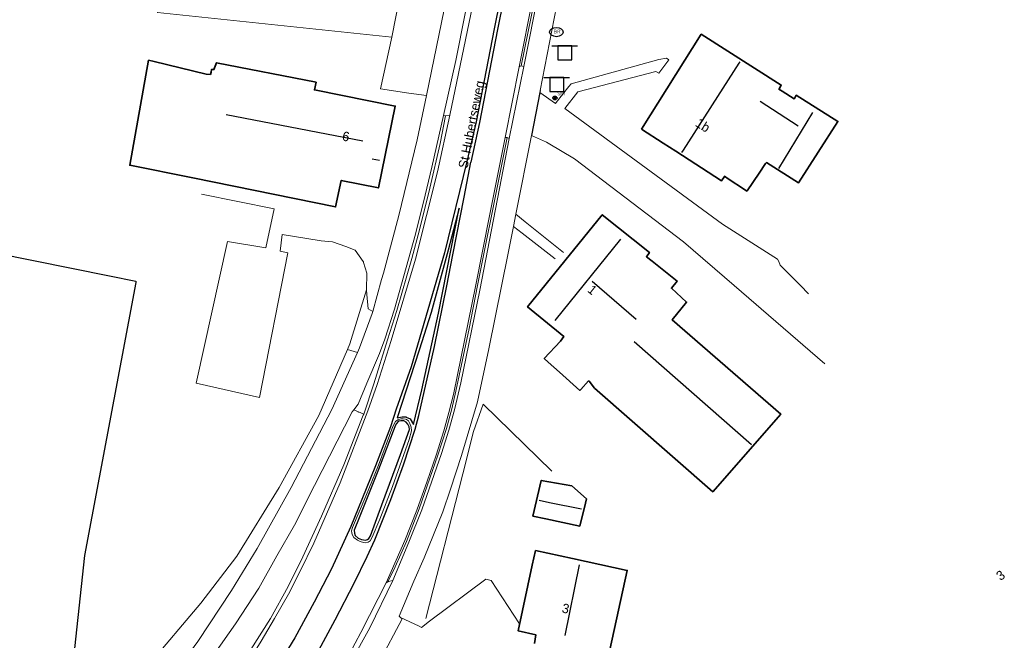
# Model space of a CAD drawing. Header units: metres. Extents: x 169249 to 194689, y 406250 to 412203.
# Tile 310 of 442: x 187775 to 187880, y 410861 to 410928. Entities that reach past the tile are written whole.
import ezdxf
from ezdxf.enums import TextEntityAlignment as Align

# ---------------------------------------------------------------- set-up
doc = ezdxf.new("R2010")
doc.units = ezdxf.units.M
doc.layers.get('0').update_dxf_attribs({"linetype": 'CONTINUOUS'})
for name, color, linetype, lineweight in [('BGT_NLCS_N264$0$B-WE-IE-TERREINAFSCHEIDING_KUNSTMATIG_HEKWERK-G', 252, 'BGT_NLCS_N264$0$IE-TERREINAFSCHEIDING-KUNSTMATIG', 18), ('BGT_NLCS_N264$0$B-WE-OG-TOPOGRAFIE_BEBOUWING-G', 252, 'CONTINUOUS', 35), ('BGT_NLCS_N264$0$B-WE-OG-TOPOGRAFIE_CULTUURSCHEIDING-G', 252, 'CONTINUOUS', 18), ('BGT_NLCS_N264$0$B-WE-OG-TOPOGRAFIE_TERREIN_GROEN-GV', 252, 'CONTINUOUS', 18), ('BGT_NLCS_N264$0$B-WE-OG-TOPOGRAFIE_TERREIN_GROEN_BOS-GV', 252, 'CONTINUOUS', 18), ('BGT_NLCS_N264$0$B-WE-OG-TOPOGRAFIE_TERREIN_ONBEGROEID-GV', 252, 'CONTINUOUS', 18), ('BGT_NLCS_N264$0$B-WE-OG-TOPOGRAFIE_WEG_BERM-GV', 252, 'CONTINUOUS', 18), ('BGT_NLCS_N264$0$B-WE-OG-TOPOGRAFIE_WEG_RIJWEG-GV', 252, 'CONTINUOUS', 18), ('BGT_NLCS_N264$0$B-WE-OG-TOPOGRAFIE_WEG_RIJWIELPAD-GV', 252, 'CONTINUOUS', 18), ('BGT_NLCS_N264$0$B-WE-OG-TOPOGRAFIE_WEG_VERHARD-G', 252, 'CONTINUOUS', 18), ('BGT_NLCS_N264$0$B-WE-VW-VERKEERSTEKEN_BORD-S', 252, 'CONTINUOUS', 25), ('X-XX-AL-REFERENTIE-G', 7, 'CONTINUOUS', 18)]:
    doc.layers.add(name, color=color, linetype=linetype, lineweight=lineweight)
for name, color, linetype in [('BGT_NLCS_N264$0$B-WE-IE-TERREINAFSCHEIDING_KUNSTMATIG_HEKWERK_RASTER-G', 252, 'CONTINUOUS'), ('BGT_NLCS_N264$0$B-WE-KG-KADASTRAAL_NOK-G', 252, 'CONTINUOUS'), ('BGT_NLCS_N264$0$B-WE-KL-WATER_BRANDLEIDING_PUT-S', 252, 'CONTINUOUS'), ('BGT_NLCS_N264$0$B-WE-OG-TOPOGRAFIE_WEG_INRIT-GV', 252, 'CONTINUOUS'), ('BGT_NLCS_N264$0$B-WE-OG-TOPOGRAFIE_WEG_VERKEERSEILAND-GV', 252, 'CONTINUOUS'), ('BGT_NLCS_N264$0$B-WE-VW-MARKERING-G', 252, 'CONTINUOUS'), ('BGT_NLCS_N264$0$Label_Nummeraanduidingreeks', 252, 'CONTINUOUS'), ('BGT_NLCS_N264$0$Label_Openbareruimte', 252, 'CONTINUOUS')]:
    doc.layers.add(name, color=color, linetype=linetype)
doc.styles.add('BGT_NLCS_N264$0$NLCS-ISO', font='NLCS-ISO.ttf')
doc.styles.add('BGT_NLCS_N264$0$STANDARD', font='txt')
doc.linetypes.add('BGT_NLCS_N264$0$IE-TERREINAFSCHEIDING-KUNSTMATIG', pattern='A,4,[82,NLCS.SHX,S=0.75,R=90,X=0,Y=0],4,-2', length=10)

# ---------------------------------------------------------------- blocks, each defined once
blk = doc.blocks.new('BGT_NLCS_N264$0$SIE-WEG_STRAATNAAMBORD_PAAL-SO')
blk.add_line((-0.3, 0), (0.3, 0))
for radius in [0.2, 0.0745]:
    blk.add_circle((0, 0), radius)
at = {"style": 'BGT_NLCS_N264$0$NLCS-ISO'}
blk.add_attdef('STRAATNAAMBORD', (0.28, 0.29), '', height=0.35, dxfattribs=at)
blk = doc.blocks.new('BGT_NLCS_N264$0$SVW-VERKEERSTEKEN_BORD_ANWB-SO')
blk.add_line((-1.375, 0), (1.375, 0))
at = {"flags": 128}
blk.add_lwpolyline([(-0.75, 0), (-0.75, -1.5), (0.75, -1.5), (0.75, 0)], close=True, dxfattribs=at)
blk = doc.blocks.new('BGT_NLCS_N264$0$SIE-WEG_STRAATPOT_BRANDKRAAN-SO')
blk.add_ellipse((0, 0), major_axis=(-0.729, 0), ratio=0.685994)
at = {"style": 'BGT_NLCS_N264$0$NLCS-ISO'}
blk.add_text('BR', height=0.4, dxfattribs=at).set_placement((-0.3, -0.15))
blk = doc.blocks.new('BGT_NLCS_N264')
at = {"layer": 'BGT_NLCS_N264$0$B-WE-IE-TERREINAFSCHEIDING_KUNSTMATIG_HEKWERK-G'}
blk.add_line((187824.28, 410886.71, 11.79), (187831.6, 410879.53, 11.73), dxfattribs=at)
blk.add_polyline3d([(187818.17, 410863.8, 11.66), (187822.11, 410879.26, 11.76), (187823.26, 410883.77, 11.79), (187824.28, 410886.71, 11.79)], dxfattribs=at)
at = {"layer": 'BGT_NLCS_N264$0$B-WE-IE-TERREINAFSCHEIDING_KUNSTMATIG_HEKWERK_RASTER-G'}
blk.add_polyline3d([(187759.97, 410905.31, 11.01), (187784.38, 410900.41, 11.17), (187787.19, 410899.85, 11.18), (187787.16, 410899.69, 11.18), (187781.71, 410870.53, 10.93), (187779.92, 410853.96, 11.05), (187779.42, 410852.55, 11.06), (187779.26, 410852.09, 11.06), (187778.43, 410850.73, 11.07), (187777.11, 410849.46, 11.04), (187767.27, 410839.99, 10.79), (187751.17, 410827.98, 10.87), (187743.54, 410822.96, 10.87), (187738.65, 410820.34, 10.88), (187725.24, 410814.55, 10.99), (187718.6, 410812.27, 11.06), (187713.07, 410812.8, 10.94), (187714.48, 410828.8, 10.62), (187718.38, 410856.96, 10.67), (187704.67, 410857.95, 10.93), (187702.85, 410858.08, 10.96), (187702.87, 410858.21, 10.96), (187705.94, 410878, 11.2)], dxfattribs=at)
at = {"layer": 'BGT_NLCS_N264$0$B-WE-KG-KADASTRAAL_NOK-G'}
for p, q in [((187853.88, 410919.07, 16.33), (187857.93, 410916.45, 16.32)), ((187811.41, 410914.79, 19.13), (187796.82, 410917.62, 19.1)), ((187859.47, 410917.88, 16.92), (187855.84, 410911.87, 16.77)), ((187813.2, 410912.73, 17.71), (187812.42, 410912.88, 17.71)), ((187831.97, 410895.65, 19.26), (187838.99, 410904.33, 19.32)), ((187835.93, 410899.84, 19.17), (187840.62, 410895.78, 19.21)), ((187840.42, 410893.4, 16.42), (187852.94, 410882.4, 16.35)), ((187833.05, 410861.97, 21.37), (187834.59, 410869.53, 21.41))]:
    blk.add_line(p, q, dxfattribs=at)
for points in [[(187851.69, 410923.29, 20.03), (187851.59, 410923.13, 20.03), (187845.63, 410913.83, 19.98), (187845.48, 410913.6, 19.98)], [(187834.77, 410875.48, 14.43), (187831.37, 410876.16, 14.42), (187830.27, 410876.39, 14.41)]]:
    blk.add_polyline3d(points, dxfattribs=at)
at = {"layer": 'BGT_NLCS_N264$0$B-WE-OG-TOPOGRAFIE_BEBOUWING-G'}
for points in [[(187841.18, 410916.07, 14.96), (187847.57, 410926.24, 15.05), (187856.13, 410920.79, 15.14), (187855.9, 410920.4, 15.11), (187855.88, 410920.36, 15.11), (187856.23, 410920.16, 14.24), (187857.51, 410919.34, 14.27), (187857.57, 410919.44, 14.27), (187857.73, 410919.71, 14.27), (187862.18, 410916.92, 14.29), (187857.96, 410910.34, 14.24), (187857.95, 410910.35, 14.24), (187854.54, 410912.51, 14.37), (187854.46, 410912.4, 14.37), (187853.75, 410911.37, 14.38), (187852.47, 410909.51, 14.38), (187852.44, 410909.47, 14.38), (187852.2, 410909.63, 14.45)], [(187806.45, 410921.1, 14.71), (187795.79, 410923.18, 14.44), (187795.52, 410922.45, 15.38), (187795.27, 410922.47, 15.4), (187795.21, 410922.19, 15.4), (187795.15, 410921.93, 15.4), (187794.7, 410921.95, 15.34), (187789.13, 410923.32, 13.93), (187788.53, 410923.46, 13.78), (187786.52, 410912.23, 13.57), (187793.28, 410910.87, 13.74), (187808.52, 410907.78, 13.8), (187809.12, 410910.61, 15.2), (187813.09, 410909.8, 15.28), (187814.89, 410918.56, 15.36), (187806.25, 410920.29, 15.25), (187806.45, 410921.1, 14.71)], [(187852.2, 410909.63, 14.45), (187850.47, 410910.77, 14.94), (187850.06, 410911.05, 15.06), (187850.05, 410911.04, 15.06), (187849.75, 410910.58, 15.05), (187844.85, 410913.72, 15), (187843.51, 410914.58, 14.99), (187841.18, 410916.07, 14.96)], [(187835.55, 410889.19, 14.19), (187834.71, 410888.27, 14.18), (187834.6, 410888.16, 14.18), (187832.43, 410890.12, 14.06), (187831.23, 410891.2, 13.99), (187830.81, 410891.58, 13.97), (187832.55, 410893.41, 14.11), (187832.89, 410893.94, 17.76), (187829.02, 410897.09, 16.32), (187837.01, 410906.94, 16.19), (187842.05, 410902.92, 16.22), (187841.72, 410902.45, 16.07), (187842.35, 410901.96, 14.53), (187844.99, 410899.85, 14.5), (187844.4, 410899.09, 14.36), (187844.39, 410899.08, 14.36), (187846.02, 410897.61, 14.39), (187846.01, 410897.59, 14.39), (187844.48, 410895.7, 14.36), (187856.07, 410885.64, 14.23), (187848.81, 410877.33, 13.39), (187836.19, 410888.4, 13.39), (187835.59, 410889.14, 14.15), (187835.55, 410889.19, 14.19)], [(187834.62, 410873.64, 13.7), (187830.98, 410874.43, 13.57), (187829.59, 410874.73, 13.52), (187830.48, 410878.55, 13.48), (187833.74, 410877.96, 13.41), (187835.32, 410876.56, 13.69), (187835.21, 410876.12, 13.69), (187834.62, 410873.64, 13.7)], [(187829.76, 410861.1, 14.46), (187829.91, 410862.03, 18.57), (187828.01, 410862.48, 17.17), (187829.53, 410869.48, 17.18), (187829.88, 410871.04, 17.18), (187833.84, 410870.18, 17.27), (187839.67, 410868.92, 17.41), (187837.8, 410860.43, 17.34)]]:
    blk.add_polyline3d(points, dxfattribs=at)
at = {"layer": 'BGT_NLCS_N264$0$B-WE-OG-TOPOGRAFIE_CULTUURSCHEIDING-G'}
for points in [[(187809.78, 410892.55, 11.05), (187810.03, 410893.13, 11.05), (187811.82, 410898.92, 11.22)], [(187788.47, 410858.74, 11.08), (187794.13, 410865.42, 11.06), (187797.97, 410870.43, 11.07), (187802.49, 410877.79, 11.05), (187806.72, 410885.49, 11.04), (187809.78, 410892.55, 11.05)]]:
    blk.add_polyline3d(points, dxfattribs=at)
at = {"layer": 'BGT_NLCS_N264$0$B-WE-OG-TOPOGRAFIE_TERREIN_GROEN-GV'}
for p, q in [((187829.45, 410915.4, 11.65), (187827.78, 410907, 11.72)), ((187827.78, 410907, 11.72), (187827.53, 410905.69, 11.73)), ((187815.46, 410863.9, 11.8), (187815.64, 410863.76, 11.81))]:
    blk.add_line(p, q, dxfattribs=at)
for points in [[(187833.68, 410937.13, 11.7), (187832.86, 410933.07, 11.69), (187830.37, 410920.21, 11.68)], [(187827.53, 410905.69, 11.73), (187826.96, 410902.82, 11.75), (187824.89, 410892.61, 11.75), (187823.66, 410886.96, 11.77), (187821.98, 410881.22, 11.77), (187820.8, 410877.62, 11.78), (187819.98, 410875.19, 11.78), (187817.98, 410870.26, 11.78), (187816.88, 410867.77, 11.78), (187815.29, 410864.05, 11.8), (187815.46, 410863.9, 11.8)]]:
    blk.add_polyline3d(points, dxfattribs=at)
at = {"layer": 'BGT_NLCS_N264$0$B-WE-OG-TOPOGRAFIE_TERREIN_GROEN_BOS-GV'}
blk.add_line((187810.84, 410892.22, 11.43), (187809.78, 410892.55, 6.33), dxfattribs=at)
blk.add_polyline3d([(187790.73, 410857.14, 11.3), (187793.79, 410861.34, 11.3), (187797.38, 410866.76, 11.31), (187800.15, 410871.25, 11.32), (187803.77, 410877.78, 11.29), (187808.11, 410886.12, 11.34), (187810.84, 410892.22, 11.43)], dxfattribs=at)
at = {"layer": 'BGT_NLCS_N264$0$B-WE-OG-TOPOGRAFIE_TERREIN_ONBEGROEID-GV'}
blk.add_line((187818.23, 410919.68, 11.52), (187820.67, 410931.68, 11.58), dxfattribs=at)
for points in [[(187812.48, 410896.59, 11.44), (187813.43, 410900.01, 11.45), (187813.64, 410900.68, 11.45), (187815.27, 410906.86, 11.5), (187817.23, 410914.95, 11.52), (187818.23, 410919.68, 11.52)], [(187810.84, 410892.22, 11.43), (187811.06, 410892.7, 11.44), (187812.43, 410896.39, 11.44), (187812.48, 410896.59, 11.44)]]:
    blk.add_polyline3d(points, dxfattribs=at)
at = {"layer": 'BGT_NLCS_N264$0$B-WE-OG-TOPOGRAFIE_WEG_BERM-GV'}
blk.add_line((187810.92, 410885.79, 11.6), (187810.95, 410885.89, 11.29), dxfattribs=at)
blk.add_polyline3d([(187795, 410853.75, 11.42), (187794.95, 410853.91, 11.47), (187795.11, 410853.76, 11.47), (187797.11, 410856.75, 11.46), (187801.58, 410863.8, 11.46), (187803.44, 410867.19, 11.44), (187805.01, 410870.38, 11.44), (187807.02, 410874.71, 11.43), (187809.38, 410880.21, 11.42), (187811.47, 410885.51, 11.43), (187811.52, 410885.64, 11.29)], dxfattribs=at)
at = {"layer": 'BGT_NLCS_N264$0$B-WE-OG-TOPOGRAFIE_WEG_INRIT-GV'}
for p, q in [((187830.33, 410920.01, 11.68), (187829.45, 410915.4, 11.65)), ((187830.37, 410920.21, 11.68), (187830.33, 410920.01, 11.68))]:
    blk.add_line(p, q, dxfattribs=at)
at = {"layer": 'BGT_NLCS_N264$0$B-WE-OG-TOPOGRAFIE_WEG_RIJWEG-GV'}
for p, q in [((187828.12, 410922.74, 11.54), (187831.27, 410938.73, 11.6)), ((187823.91, 410932.99, 11.51), (187820.72, 410917.6, 11.41)), ((187826.62, 410915.21, 11.51), (187828.12, 410922.74, 11.54))]:
    blk.add_line(p, q, dxfattribs=at)
for points in [[(187820.72, 410917.6, 11.41), (187819.41, 410911.52, 11.39), (187817.05, 410902.2, 11.39), (187814.45, 410893.5, 11.38), (187812.96, 410888.78, 11.38), (187811.96, 410885.97, 11.35), (187809.01, 410878.28, 11.35), (187806.2, 410871.83, 11.38), (187804.73, 410868.84, 11.38), (187803.47, 410866.4, 11.38), (187801.98, 410863.79, 11.38), (187800.56, 410861.35, 11.38), (187798.92, 410858.71, 11.39), (187795.93, 410854.28, 11.43), (187795.38, 410853.46, 11.44)], [(187813.92, 410867.61, 11.67), (187815.9, 410872.11, 11.65), (187817.19, 410875.38, 11.64), (187818.31, 410878.46, 11.63), (187819.27, 410881.25, 11.62), (187820.09, 410883.84, 11.62), (187820.62, 410885.8, 11.61), (187821.1, 410887.71, 11.56), (187823.49, 410899.46, 11.52), (187824.95, 410906.81, 11.53), (187826.62, 410915.21, 11.51)], [(187815.98, 410885.08, 11.56), (187816.08, 410885.07, 11.56), (187816.3, 410884.9, 11.58), (187816.46, 410884.61, 11.58), (187816.59, 410884.23, 11.6), (187816.63, 410883.84, 11.6), (187816.39, 410882.92, 11.58), (187814.58, 410877.9, 11.56), (187813.26, 410874.41, 11.6), (187812.44, 410872.47, 11.58), (187812.22, 410872.08, 11.6), (187812.01, 410871.96, 11.6), (187811.66, 410871.88, 11.57), (187811.25, 410871.97, 11.57), (187810.99, 410872.07, 11.54), (187810.84, 410872.14, 11.52), (187810.46, 410872.44, 11.51), (187810.28, 410872.75, 11.5), (187810.24, 410872.93, 11.5), (187810.21, 410873.16, 11.5), (187810.32, 410873.51, 11.52), (187811.76, 410876.86, 11.47), (187813.09, 410880.16, 11.51), (187814.63, 410884.32, 11.5), (187814.92, 410884.83, 11.54), (187815.18, 410885.02, 11.54), (187815.48, 410885.14, 11.54), (187815.74, 410885.12, 11.55), (187815.98, 410885.08, 11.56)], [(187809.38, 410858.87, 11.65), (187811.22, 410862.29, 11.66), (187813.08, 410865.92, 11.67), (187813.92, 410867.61, 11.67)]]:
    blk.add_polyline3d(points, dxfattribs=at)
at = {"layer": 'BGT_NLCS_N264$0$B-WE-OG-TOPOGRAFIE_WEG_RIJWIELPAD-GV'}
for p, q in [((187828.63, 410922.77, 11.65), (187827.06, 410915.09, 11.63)), ((187828.35, 410922.85, 11.65), (187828.12, 410922.74, 11.54)), ((187828.63, 410922.77, 11.65), (187828.35, 410922.85, 11.65)), ((187820.06, 410917.54, 11.49), (187820.26, 410917.52, 11.48)), ((187820.26, 410917.52, 11.48), (187820.72, 410917.6, 11.41)), ((187826.86, 410915.18, 11.6), (187826.62, 410915.21, 11.51)), ((187826.86, 410915.18, 11.6), (187827.06, 410915.09, 11.63)), ((187810.47, 410886.1, 11.29), (187810.95, 410885.89, 11.29)), ((187810.95, 410885.89, 11.29), (187811.52, 410885.64, 11.29)), ((187814.11, 410867.69, 11.73), (187813.92, 410867.61, 11.67)), ((187812.93, 410858.68, 11.71), (187815.64, 410863.76, 11.81))]:
    blk.add_line(p, q, dxfattribs=at)
for points in [[(187828.35, 410922.85, 11.65), (187832.96, 410945.58, 11.76), (187833.25, 410947.01, 11.77)], [(187833.11, 410945.55, 11.75), (187830.25, 410931.05, 11.63), (187828.63, 410922.77, 11.65)], [(187820.06, 410917.54, 11.49), (187821.35, 410923.44, 11.5), (187823.31, 410933.34, 11.57)], [(187810.47, 410886.1, 11.29), (187810.91, 410886.68, 11.47), (187811.87, 410888.95, 11.46), (187813.2, 410892.11, 11.49), (187813.78, 410893.64, 11.47), (187814.8, 410896.83, 11.47), (187817.05, 410904.86, 11.49), (187818.1, 410909.04, 11.51), (187818.81, 410912.03, 11.51), (187820.06, 410917.54, 11.49)], [(187811.52, 410885.64, 11.29), (187812.6, 410888.86, 11.43), (187814.06, 410893.57, 11.46), (187815.06, 410896.7, 11.47), (187816.66, 410902.28, 11.47), (187817.47, 410905.32, 11.48), (187818.58, 410909.77, 11.48), (187819.69, 410914.57, 11.49), (187820.26, 410917.52, 11.48)], [(187814.11, 410867.69, 11.73), (187814.89, 410869.29, 11.8), (187816.1, 410872.02, 11.78), (187817.45, 410875.52, 11.77), (187819.45, 410881.24, 11.72), (187820.35, 410884.08, 11.7), (187820.95, 410886.21, 11.7), (187821.37, 410888.09, 11.66), (187822.79, 410894.79, 11.66), (187823.68, 410899.39, 11.65), (187826.15, 410911.65, 11.6), (187826.86, 410915.18, 11.6)], [(187827.06, 410915.09, 11.63), (187823.93, 410898.87, 11.7), (187821.88, 410888.98, 11.69), (187821.22, 410886.1, 11.69), (187820.62, 410883.9, 11.72), (187819.82, 410881.43, 11.74), (187817.74, 410875.41, 11.76), (187816.34, 410871.94, 11.78), (187814.62, 410867.83, 11.79)], [(187792.58, 410855.78, 11.38), (187797.81, 410863.23, 11.36), (187800.31, 410867.03, 11.35), (187802.24, 410870.48, 11.32), (187804.13, 410873.75, 11.3), (187806.25, 410878.01, 11.35), (187810.29, 410885.87, 11.45), (187810.47, 410886.1, 11.29)], [(187814.62, 410867.83, 11.79), (187812.18, 410862.8, 11.77), (187810.19, 410859.18, 11.82), (187809.94, 410858.73, 11.78)], [(187814.62, 410867.83, 11.79), (187814.31, 410867.77, 11.79), (187814.11, 410867.69, 11.73)]]:
    blk.add_polyline3d(points, dxfattribs=at)
at = {"layer": 'BGT_NLCS_N264$0$B-WE-OG-TOPOGRAFIE_WEG_VERHARD-G'}
for p, q in [((187814.51, 410925.91, 11.39), (187815.8, 410932.46, 11.28)), ((187811.82, 410898.92, 11.22), (187811.87, 410898.4, 11.25)), ((187815.46, 410863.9, 11.8), (187815.46, 410863.91, 11.8))]:
    blk.add_line(p, q, dxfattribs=at)
for points in [[(187814.51, 410925.91, 11.39), (187789.5, 410928.56, 11.35), (187789.93, 410931.91, 11.35), (187789.95, 410932.06, 11.35)], [(187818.23, 410919.68, 11.52), (187816.33, 410919.95, 11.52), (187813.31, 410920.38, 11.53), (187814.51, 410925.91, 11.39)], [(187830.33, 410920.01, 11.68), (187832.02, 410918.83, 11.75), (187832.09, 410918.92, 11.75), (187833.42, 410920.65, 11.75), (187833.69, 410920.92, 11.76), (187843.05, 410923.52, 11.76), (187843.87, 410923.69, 11.76), (187844.12, 410923.49, 11.75), (187843.05, 410922.06, 11.72), (187842.72, 410922.24, 11.72), (187834.38, 410920.09, 11.76), (187833.01, 410918.3, 11.69), (187849.84, 410905.94, 11.52), (187855.74, 410902.2, 11.5), (187855.87, 410901.95, 11.5), (187856.02, 410901.55, 11.5), (187858.18, 410899.38, 11.55), (187859.05, 410898.5, 11.57)], [(187829.45, 410915.4, 11.65), (187831.05, 410914.7, 11.68), (187831.22, 410914.6, 11.68), (187834.03, 410912.92, 11.7), (187845.7, 410904.05, 11.56), (187851.11, 410899.39, 11.51), (187860.77, 410891.01, 11.46)], [(187794.18, 410909.13, 11.16), (187801.95, 410907.56, 11.43), (187801.07, 410903.41, 11.42), (187796.96, 410904.08, 11.35), (187793.62, 410888.93, 11.35), (187800.37, 410887.42, 11.36), (187803.43, 410902.87, 11.41), (187802.6, 410903.06, 11.41), (187802.82, 410904.82, 11.4), (187806.97, 410904.16, 11.44), (187808.18, 410904.05, 11.44), (187809.61, 410903.54, 11.38)], [(187832.88, 410902.89, 11.84), (187828.78, 410906.19, 11.75), (187827.78, 410907, 11.72)], [(187827.53, 410905.69, 11.73), (187828.44, 410904.98, 11.75), (187831.98, 410902.22, 11.84)], [(187809.61, 410903.54, 11.38), (187810.61, 410903.17, 11.33), (187811.47, 410901.94, 11.31), (187811.48, 410901.94, 11.3), (187811.5, 410901.85, 11.3)], [(187811.5, 410901.85, 11.3), (187811.86, 410900.69, 11.28), (187811.82, 410898.92, 11.22)], [(187811.87, 410898.4, 11.25), (187812.01, 410896.88, 11.33), (187812.48, 410896.59, 11.44)], [(187828.17, 410863.21, 11.75), (187825.15, 410867.83, 11.7), (187824.55, 410867.98, 11.71), (187818.56, 410863.5, 11.76), (187817.69, 410862.84, 11.77), (187817.46, 410862.96, 11.77), (187815.46, 410863.9, 11.8)]]:
    blk.add_polyline3d(points, dxfattribs=at)
at = {"layer": 'BGT_NLCS_N264$0$B-WE-OG-TOPOGRAFIE_WEG_VERKEERSEILAND-GV'}
blk.add_polyline3d([(187812.08, 410872.33, 11.73), (187812.23, 410872.61, 11.73), (187813.47, 410875.92, 11.76), (187815.45, 410881.33, 11.69), (187816.42, 410883.97, 11.72), (187816.37, 410884.26, 11.72), (187816.22, 410884.56, 11.69), (187816.07, 410884.76, 11.67), (187815.8, 410884.9, 11.66), (187815.49, 410884.91, 11.66), (187815.24, 410884.86, 11.65), (187814.99, 410884.6, 11.66), (187814.84, 410884.28, 11.66), (187813.11, 410879.72, 11.64), (187811.04, 410874.55, 11.68), (187810.5, 410873.22, 11.7), (187810.54, 410872.9, 11.71), (187810.62, 410872.65, 11.71), (187810.91, 410872.36, 11.71), (187811.27, 410872.23, 11.72), (187811.72, 410872.17, 11.72), (187811.92, 410872.22, 11.72), (187812.08, 410872.33, 11.73)], dxfattribs=at)
at = {"layer": 'BGT_NLCS_N264$0$B-WE-VW-MARKERING-G', "linetype": 'Continuous'}
for points in [[(187857.04, 411098.92, 11.4), (187855.19, 411087.62, 11.43), (187853.87, 411079.53, 11.45), (187852.54, 411071.37, 11.51), (187851.27, 411063.52, 11.57), (187849.61, 411053.54, 11.66), (187847.93, 411043.44, 11.77), (187846.57, 411035.44, 11.95), (187846.26, 411033.66, 11.97), (187844.4, 411023.27, 12.13), (187842.86, 411015.1, 12.26), (187841.3, 411007.18, 12.36), (187839.73, 410999.08, 12.42), (187838.08, 410990.97, 12.34), (187835.38, 410977.09, 12.1), (187833.48, 410967.21, 11.99), (187831.07, 410955.1, 11.72), (187829.55, 410946.92, 11.65), (187829.42, 410946.27, 11.64), (187827.91, 410938.98, 11.48), (187825.46, 410926.81, 11.5), (187823.52, 410916.87, 11.45), (187822.54, 410912.62, 11.47)], [(187857.4, 411098.85, 11.4), (187855.55, 411087.55, 11.43), (187854.23, 411079.46, 11.45), (187852.9, 411071.3, 11.51), (187851.62, 411063.45, 11.57), (187849.97, 411053.47, 11.66), (187848.29, 411043.38, 11.77), (187846.93, 411035.37, 11.95), (187846.61, 411033.59, 11.97), (187844.76, 411023.2, 12.13), (187843.22, 411015.03, 12.26), (187841.66, 411007.11, 12.36), (187840.09, 410999.01, 12.42), (187838.44, 410990.9, 12.34), (187835.74, 410977.02, 12.1), (187833.84, 410967.14, 11.99), (187831.42, 410955.03, 11.72), (187829.7, 410946.21, 11.59), (187828.27, 410938.91, 11.48), (187825.82, 410926.74, 11.5), (187823.88, 410916.8, 11.45), (187822.97, 410912.55, 11.48)], [(187810.15, 410873.61, 11.54), (187808.08, 410869.11, 11.48), (187806.21, 410865.52, 11.54), (187804.16, 410861.72, 11.5), (187801.65, 410857.58, 11.49), (187799.62, 410854.54, 11.5), (187798.24, 410852.64, 11.5), (187797.82, 410852.06, 11.49)], [(187800.33, 410850.21, 11.62), (187800.76, 410850.85, 11.62), (187803.19, 410854.48, 11.67), (187806.47, 410859.95, 11.61), (187808.48, 410863.65, 11.61), (187810.51, 410867.56, 11.57), (187811.9, 410870.42, 11.61), (187812.71, 410872.18, 11.62)]]:
    blk.add_polyline3d(points, dxfattribs=at)
at = {"layer": 'BGT_NLCS_N264$0$B-WE-VW-MARKERING-G'}
for points in [[(187822.54, 410912.62, 11.47), (187820.16, 410902.87, 11.45), (187816.59, 410890.68, 11.45), (187814.99, 410886.17, 11.48), (187814.39, 410884.28, 11.48), (187812.78, 410880.09, 11.49), (187811.32, 410876.52, 11.45), (187810.15, 410873.61, 11.54)], [(187812.71, 410872.18, 11.62), (187814.42, 410876.52, 11.57), (187815.77, 410880.22, 11.55), (187817.02, 410884.03, 11.58), (187817.41, 410885.47, 11.53), (187819.07, 410892.85, 11.51), (187820.39, 410899.35, 11.47), (187821.04, 410902.65, 11.48), (187822.26, 410908.81, 11.49), (187822.97, 410912.55, 11.48)], [(187816.06, 410885.32, 11.55), (187816.49, 410885.12, 11.55), (187816.83, 410884.52, 11.55), (187817.72, 410888.24, 11.54), (187819.5, 410896.41, 11.46), (187821.71, 410907.66, 11.45), (187820.55, 410903.15, 11.46), (187818.72, 410896.48, 11.43), (187817.44, 410892.46, 11.49), (187815.08, 410885.22, 11.52), (187815.63, 410885.35, 11.51), (187816.04, 410885.33, 11.55), (187816.06, 410885.32, 11.55)]]:
    blk.add_polyline3d(points, dxfattribs=at)
at = {"layer": 'BGT_NLCS_N264$0$B-WE-KL-WATER_BRANDLEIDING_PUT-S', "color": 7, "linetype": 'Continuous'}
blk.add_blockref('BGT_NLCS_N264$0$SIE-WEG_STRAATPOT_BRANDKRAAN-SO', (187832.1, 410926.47, 11.62), dxfattribs=at)
blk.add_blockref('BGT_NLCS_N264$0$SIE-WEG_STRAATPOT_BRANDKRAAN-SO', (187832.1, 410926.47, 11.62), dxfattribs=at)
at = {"layer": 'BGT_NLCS_N264$0$B-WE-VW-VERKEERSTEKEN_BORD-S', "color": 7}
for p in [(187833, 410924.98, 11.58), (187833, 410924.98, 11.58), (187832.14, 410921.62, 11.59)]:
    blk.add_blockref('BGT_NLCS_N264$0$SVW-VERKEERSTEKEN_BORD_ANWB-SO', p, dxfattribs=at)
blk.add_blockref('BGT_NLCS_N264$0$SIE-WEG_STRAATNAAMBORD_PAAL-SO', (187831.94, 410919.42, 11.69), dxfattribs=at).add_auto_attribs({'STRAATNAAMBORD': 'SN1'})
blk.add_blockref('BGT_NLCS_N264$0$SIE-WEG_STRAATNAAMBORD_PAAL-SO', (187831.94, 410919.42, 11.69), dxfattribs=at).add_auto_attribs({'STRAATNAAMBORD': 'SN1'})
at = {"layer": 'BGT_NLCS_N264$0$Label_Nummeraanduidingreeks', "color": 7, "lineweight": 18, "style": 'BGT_NLCS_N264$0$STANDARD'}
for s, rotation, p in [('1b', -32.3, (187847.76, 410916.52)), ('6', -10.7, (187809.62, 410915.31)), ('1', -39, (187835.95, 410898.92)), ('3', 34.7, (187879.55, 410868.4)), ('3', -12.1, (187833.1, 410864.85))]:
    blk.add_text(s, height=1, rotation=rotation, dxfattribs=at).set_placement(p, align=Align.MIDDLE)
at = {"layer": 'BGT_NLCS_N264$0$Label_Openbareruimte', "color": 252, "lineweight": 18, "style": 'BGT_NLCS_N264$0$STANDARD'}
blk.add_text('St Hubertseweg', height=1, rotation=78.8137, dxfattribs=at).set_placement((187823.15, 410916.56), align=Align.MIDDLE)

msp = doc.modelspace()

# ---------------------------------------------------------------- block references
at = {"layer": 'X-XX-AL-REFERENTIE-G'}
msp.add_blockref('BGT_NLCS_N264', (0, 0), dxfattribs=at)

doc.saveas('drawing.dxf')
